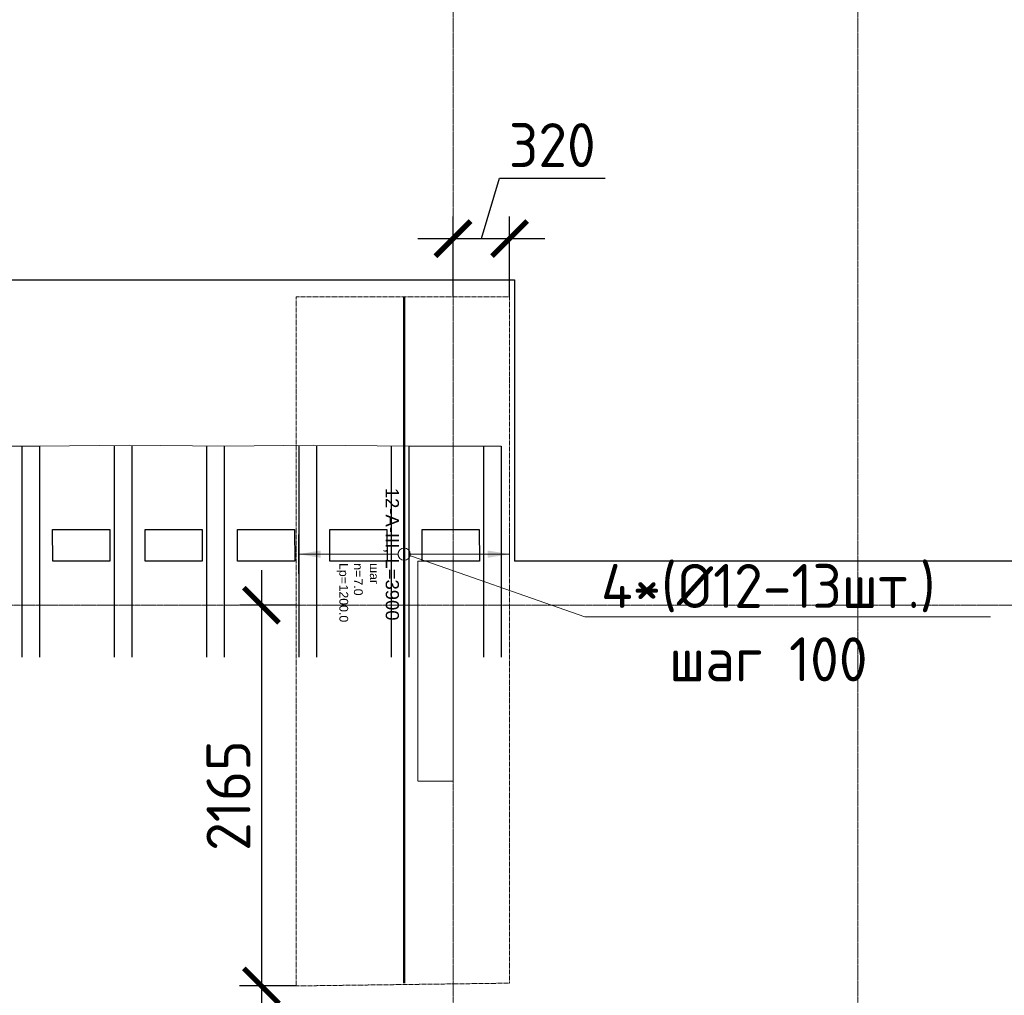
# Model space of a CAD drawing. Header units: millimetres. Extents: x -42044588 to 856694, y -806701 to 941911.
# Tile 685 of 1056: x 134313 to 139910, y -269824 to -264280. Entities that reach past the tile are written whole.
import ezdxf
from ezdxf import colors
from ezdxf.entities.mleader import LeaderData, LeaderLine
from ezdxf.enums import TextEntityAlignment as Align
from ezdxf.math import Vec2, Vec3

# ---------------------------------------------------------------- set-up
doc = ezdxf.new("R2010")
doc.units = ezdxf.units.MM
doc.set_wipeout_variables(frame=1)
for name, pattern in [('01 Штриховая _4 мм_', [6, 3.5, -2.5]), ('______5', [1100, 800, -100, 100, -100]), ('DASHED', [7, 5, -2, 0]), ('GOST2.303 4', [7, 5, -2, 0]), ('осевая', [50.8, 31.75, -6.35, 6.35, -6.35])]:
    doc.linetypes.add(name, pattern=pattern)
doc.layers.add('0 @ 100', color=7, linetype='Continuous')
for name, color, linetype, lineweight in [('907Сл Осевые', 1, 'Continuous', 0), ('RAZMER', 100, 'Continuous', 15), ('АрмСтер', 2, 'Continuous', 50), ('контур распр. стерхней', 2, 'GOST2.303 4', 20), ('Оси', 40, '______5', 18), ('Перекрытие ж_бетон', 1, 'Continuous', 30), ('подоснова', 151, 'Continuous', 5), ('РАЗМЕРЫ', 1, 'Continuous', 9)]:
    doc.layers.add(name, color=color, linetype=linetype, lineweight=lineweight)
doc.layers.add('АрмСтер_атрибуты', color=2, linetype='Continuous', lineweight=0, plot=False)
doc.layers.add('Колонна_ бетон', color=7, linetype='Continuous', lineweight=50, true_color=0xb4b496)
doc.styles.add('GOST-2.304_Type-B', font='GOST_Common.ttf')
doc.styles.get("Standard").update_dxf_attribs({"font": 'arial.ttf'})
doc.styles.add('Аннотативный', font='arial.ttf')
doc.styles.add('ГОСТ', font='GOST_Common.ttf')
doc.dimstyles.new('СПДС', dxfattribs={"dimscale": 100, "dimtxt": 2.5, "dimasz": 2, "dimexe": 1.25, "dimexo": 0, "dimtad": 1, "dimdec": 0, "dimrnd": 5, "dimtxsty": 'GOST-2.304_Type-B', "dimblk": 'ARCHTICK', "dimcen": 2.5, "dimdle": 2, "dimclrd": 1, "dimclre": 1, "dimclrt": 1, "dimadec": 0, "dimazin": 2, "dimtfac": 0.75, "dimtdec": 0, "dimtmove": 1, "dimatfit": 3, "dimfxl": 0, "dimtolj": 1, "dimarcsym": 0})

# ---------------------------------------------------------------- blocks, each defined once
blk = doc.blocks.new('оси блок 2')
at = {"layer": 'Оси', "color": 16, "linetype": 'осевая', "lineweight": 0, "ltscale": 0.25, "transparency": 33554687}
for p, q in [((-54204.7, -322543), (-54204.7, -347914.1)), ((-51904.7, -322543), (-51904.7, -347914.1)), ((-89822.3, -326301.3), (-37238.5, -326301.3))]:
    blk.add_line(p, q, dxfattribs=at)
blk = doc.blocks.new('подложка стн 1-го этажа')
at = {"layer": 'Колонна_ бетон', "color": 252, "linetype": 'DASHED', "lineweight": 0, "ltscale": 0.5, "true_color": 0x939598, "transparency": 33554687, "elevation": -560}
blk.add_lwpolyline([(39343.9, 26361.8), (39543.9, 26361.8), (39543.9, 25111.8), (39343.9, 25111.8)], close=True, dxfattribs=at)
blk = doc.blocks.new('_None')
blk = doc.blocks.new('*U4735')
at = {"layer": 'РАЗМЕРЫ'}
for p, q in [((112.5, 600), (-112.5, 600)), ((112.5, -600), (-112.5, -600))]:
    blk.add_line(p, q, dxfattribs=at)
at = {"layer": 'РАЗМЕРЫ', "ltscale": 15}
blk.add_line((0, -600), (0, 600), dxfattribs=at)
at = {"layer": 'РАЗМЕРЫ'}
for points in [[(0, 600), (20.9, 474.8), (-20.9, 474.8)], [(0, -600), (20.9, -474.8), (-20.9, -474.8)]]:
    blk.add_solid(points, dxfattribs=at)
at = {"layer": 'АрмСтер_атрибуты', "color": 215, "ltscale": 15, "style": 'Аннотативный'}
for s, p in [('шаг', (51.4, -194.2)), ('n=', (51.4, -285.1)), ('Lр=', (50.2, -367.8))]:
    blk.add_text(s, height=50, dxfattribs=at).set_placement(p)
at = {"layer": 'АрмСтер_атрибуты', "style": 'Аннотативный', "flags": 8}
blk.add_attdef('ПОЗ', (110, 29.6), '', height=75, dxfattribs=at)
at = {"layer": 'АрмСтер_атрибуты', "color": 215, "style": 'Аннотативный'}
for tag, p, flags in [('ШАГ', (190.9, -194.2), 10), ('КОЛ', (138, -285.1), 8), ('ШИРИНА', (172.9, -367.8), 8)]:
    blk.add_attdef(tag, p, '', height=50, dxfattribs=dict(at, flags=flags))
at = {"layer": 'АрмСтер_атрибуты', "flags": 9}
for tag, p in [('МАССА', (-1033.5, -610.5)), ('ОБОЗНАЧЕНИЕ', (-1033.5, -724.4))]:
    blk.add_attdef(tag, p, '', height=75, dxfattribs=at)
at = {"linetype": 'Continuous', "lineweight": 0}
blk.add_wipeout([(35, 0), (28.3, 20.6), (10.8, 33.3), (-10.8, 33.3), (-28.3, 20.6), (-35, 0), (-28.3, -20.6), (-10.8, -33.3), (10.8, -33.3), (28.3, -20.6)], dxfattribs=at)
at = {"color": 0, "linetype": 'ByBlock', "lineweight": -2, "ltscale": 100}
blk.add_line((-1462.5, 0), (2437.5, 0), dxfattribs=at)
at = {"layer": 'РАЗМЕРЫ'}
blk.add_circle((0, 0), 35, dxfattribs=at)
at = {"layer": 'АрмСтер_атрибуты', "style": 'Аннотативный', "flags": 8}
blk.add_attdef('НАИМЕНОВАНИЕ', text='', height=75, dxfattribs=at).set_placement((0, -29.3), align=Align.TOP_CENTER)
blk = doc.blocks.new('_ArchTick')
at = {"color": 0, "linetype": 'ByBlock', "const_width": 0.15}
blk.add_lwpolyline([(-0.5, -0.5), (0.5, 0.5)], dxfattribs=at)
blk = doc.blocks.new('*D5688')
at = {"layer": '907Сл Осевые', "color": 1, "lineweight": -2, "transparency": 16777216}
for p, q in [((136937.4, -265523.9), (137040.5, -265180.1)), ((137040.5, -265180.1), (137640.5, -265180.1)), ((136776.5, -265854.6), (136776.5, -265398.9)), ((137098.2, -265854.6), (137098.2, -265398.9)), ((136576.5, -265523.9), (137298.2, -265523.9))]:
    blk.add_line(p, q, dxfattribs=at)
at = {"layer": 'DEFPOINTS', "color": 0, "transparency": 16777216}
for p in [(137098.2, -265523.9), (136776.5, -265854.6), (137098.2, -265854.6)]:
    blk.add_point(p, dxfattribs=at)
at = {"layer": '907Сл Осевые', "color": 1, "lineweight": -2, "transparency": 16777216, "xscale": 200, "yscale": 200, "zscale": 200, "rotation": 180}
blk.add_blockref('_ArchTick', (136776.5, -265523.9), dxfattribs=at)
at = {"layer": '907Сл Осевые', "color": 1, "lineweight": -2, "transparency": 16777216, "xscale": 200, "yscale": 200, "zscale": 200}
blk.add_blockref('_ArchTick', (137098.2, -265523.9), dxfattribs=at)
at = {"layer": '907Сл Осевые', "color": 1, "lineweight": 0, "transparency": 16777216, "insert": (137340.5, -264992.6), "char_height": 250, "attachment_point": 5, "style": 'GOST-2.304_Type-B'}
blk.add_mtext('\\A1;320', dxfattribs=at)
blk = doc.blocks.new('*D5689')
at = {"layer": '907Сл Осевые', "color": 1, "lineweight": -2, "transparency": 16777216}
for p, q in [((135687.5, -267407.4), (135687.5, -269970.4)), ((135885, -267607.4), (135562.5, -267607.4)), ((135885, -269770.4), (135562.5, -269770.4))]:
    blk.add_line(p, q, dxfattribs=at)
at = {"layer": 'DEFPOINTS', "color": 0, "transparency": 16777216}
for p in [(135885, -267607.4), (135687.5, -269770.4), (135885, -269770.4)]:
    blk.add_point(p, dxfattribs=at)
at = {"layer": '907Сл Осевые', "color": 1, "lineweight": -2, "transparency": 16777216, "xscale": 200, "yscale": 200, "zscale": 200}
for p, rotation in [((135687.5, -267607.4), 90), ((135687.5, -269770.4), 270)]:
    blk.add_blockref('_ArchTick', p, dxfattribs=dict(at, rotation=rotation))
at = {"layer": '907Сл Осевые', "color": 1, "lineweight": 0, "transparency": 16777216, "insert": (135500, -268688.9), "char_height": 250, "attachment_point": 5, "rotation": 90, "style": 'GOST-2.304_Type-B'}
blk.add_mtext('\\A1;2165', dxfattribs=at)

msp = doc.modelspace()

# ---------------------------------------------------------------- linework, layer by layer
at = {"layer": 'RAZMER', "lineweight": 30}
for points, elevation in [([(134325.371, -266702.551), (134325.329, -267902.551)], -360), ([(134425.371, -266702.551), (134425.329, -267902.551)], -360), ([(134850.358, -266702.551), (134850.316, -267902.551)], -359.982), ([(134950.358, -266702.551), (134950.316, -267902.551)], -359.982), ([(135375.438, -266702.551), (135375.396, -267902.551)], -360.071), ([(135475.438, -266702.551), (135475.396, -267902.551)], -360.071)]:
    msp.add_lwpolyline(points, dxfattribs=dict(at, elevation=elevation))
at = {"layer": 'контур распр. стерхней', "linetype": '01 Штриховая _4 мм_'}
msp.add_lwpolyline([(135884.989, -269770.359), (135884.989, -265854.566), (137098.215, -265854.575), (137098.215, -269754.572)], close=True, dxfattribs=at)
at = {"layer": 'Перекрытие ж_бетон'}
for p, q in [((133776.51, -265757.375), (137126.51, -265757.375)), ((137126.51, -265757.375), (137126.51, -267357.375))]:
    msp.add_line(p, q, dxfattribs=at)
for points, elevation in [([(134826.577, -267357.375), (134501.577, -267357.375), (134500.807, -267177.384), (134825.807, -267177.384)], -0.071), ([(135351.471, -267357.375), (135026.471, -267357.375), (135025.701, -267177.384), (135350.701, -267177.384)], 0.036), ([(135876.55, -267357.375), (135551.55, -267357.375), (135550.781, -267177.384), (135875.781, -267177.384)], -0.053), ([(136401.444, -267357.375), (136076.444, -267357.375), (136075.674, -267177.384), (136400.674, -267177.384)], -0.053), ([(136926.431, -267357.375), (136601.431, -267357.375), (136600.661, -267177.384), (136925.661, -267177.384)], 0.089)]:
    msp.add_lwpolyline(points, close=True, dxfattribs=dict(at, elevation=elevation))
msp.add_lwpolyline([(149276.51, -284257.374), (152326.51, -284257.374), (152326.51, -267357.375), (142276.51, -267357.375), (142276.51, -267357.375), (138926.51, -267357.375), (138926.51, -267357.375), (137126.51, -267357.375)], dxfattribs=at)

# ---------------------------------------------------------------- block references
msp.add_blockref('подложка стн 1-го этажа', (97232.588, -293719.169, 560))
at = {"layer": 'РАЗМЕРЫ'}
msp.add_blockref('оси блок 2', (190981.229, 58693.948), dxfattribs=at)

# ---------------------------------------------------------------- leaders
at = {"layer": 'подоснова', "color": 4, "ltscale": 0.3}
ml = msp.add_multileader_mtext('Standard', dxfattribs=at)
ml.set_content('4*(%%C12-13шт.)\\Pшаг 100', color=4, style='GOST-2.304_Type-B')
ml.set_leader_properties(color=256, linetype='ByLayer', lineweight=15)
ml.set_arrow_properties(name='NONE')
ml.build(insert=Vec2(0, 0))
ml.multileader.update_dxf_attribs({"text_left_attachment_type": 6, "text_right_attachment_type": 6, "dogleg_length": 0.1, "arrow_head_size": 18})
ctx = ml.context
ctx.base_point, ctx.char_height, ctx.arrow_head_size, ctx.landing_gap_size, ctx.plane_origin = Vec3(137525.403, -267672.698, 180), 250, 18, 20, Vec3(128243.706, -262941.15, 180)
ctx.left_attachment, ctx.right_attachment, ctx.text_align_type = 6, 6, 1
notes = []
notes.append((ctx, [(0, (1, 1, 0), (137525.303, -267672.698, 180), (1, 0), 0.1, [(0, [(136508.215, -267317.075, 180)], 0, [])])]))
ctx.mtext.insert, ctx.mtext.alignment, ctx.mtext.flow_direction = Vec3(138568.509, -267372.698, 180), 2, 5
for ctx, leaders in notes:
    for number, flags, end, landing, length, lines in leaders:
        leader = LeaderData()
        leader.index, (leader.has_last_leader_line, leader.has_dogleg_vector, leader.attachment_direction) = number, flags
        leader.last_leader_point, leader.dogleg_vector, leader.dogleg_length = Vec3(end), Vec3(landing), length
        for number, points, colour, breaks in lines:
            line = LeaderLine()
            line.index, line.vertices, line.color, line.breaks = number, Vec3.list(points), colors.encode_raw_color(colour), breaks
            leader.lines.append(line)
        ctx.leaders.append(leader)

# ---------------------------------------------------------------- next in the draw order: block references
at = {"layer": 'АрмСтер', "ltscale": 15}
ref = msp.add_blockref('*U4735', (136498.215, -267317.075), dxfattribs=dict(at, rotation=270))
ref.add_attrib('НАИМЕНОВАНИЕ', '12-A-III, L=3900', dxfattribs={"layer": 'АрмСтер_атрибуты', "height": 75, "rotation": 270, "style": 'Аннотативный', "flags": 8}).set_placement((136468.877, -267317.075), align=Align.TOP_CENTER)
ref.add_attrib('КОЛ', '7.0', (136213.09, -267455.124), dxfattribs={"layer": 'АрмСтер_атрибуты', "color": 215, "height": 50, "rotation": 270, "style": 'Аннотативный', "flags": 8})
ref.add_attrib('ШИРИНА', '1200.0', (136130.416, -267489.96), dxfattribs={"layer": 'АрмСтер_атрибуты', "color": 215, "height": 50, "rotation": 270, "style": 'Аннотативный', "flags": 8})

# ---------------------------------------------------------------- next in the draw order: linework, layer by layer
at = {"layer": 'RAZMER', "lineweight": 30}
for points, elevation in [([(135900.331, -266702.551), (135900.289, -267902.551)], -359.947), ([(136000.331, -266702.551), (136000.289, -267902.551)], -359.947), ([(136425.318, -266702.551), (136425.276, -267902.551)], -359.929), ([(136525.318, -266702.551), (136525.276, -267902.551)], -359.929), ([(136950.304, -266702.551), (136950.263, -267902.551)], -360), ([(137050.304, -266702.551), (137050.263, -267902.551)], -360)]:
    msp.add_lwpolyline(points, dxfattribs=dict(at, elevation=elevation))

# ---------------------------------------------------------------- next in the draw order: texts
at = {"layer": '0 @ 100', "char_height": 300, "width": 18500, "attachment_point": 1, "style": 'ГОСТ'}
for s, insert in [('\\pi-900,l900,t900;{\\C7;1.^IАрмирование монолитной плиты  состоит из основного армирования ∅10 А500С с шагом  200х200мм  в нижней зоне, основного армирования ∅10 А500С с шагом  200х200мм  в  верхней зоне и дополнительного армирования, указанного на схемах армирования.\\P2.^IАрмирование плиты предусмотрено отдельными  стержнями заводской длины по осям Х и Y. При недостатке заводской длины стержней для армирования плиты, стыки стержней осуществлять внахлестку без  сварки. Стыки арматуры внахлестку должны располагаться вразбежку (через шаг). См. деталь стыковки арматуры.\\P3.^IВерхнюю и нижнюю арматуру вязать вязальной проволокой через пересечение.  Стержни основной и дополнительной арматуры укладывать в соответствии с сечениями .\\P4.^IПо периметру плиты и у отверстий  у концов основной арматуры устанавливать П-образные элементы Ск1.\\P5.^IПозиции со знаком "*" укладываются с шагом 100 мм\\P6.^IДля фиксации в проектном положении стержней верхней сетки устанавливать фиксаторы Ф1 с шагом 600х600мм.\\P7.^IДиаметр оправки стержня при d<20мм - 5d, при d≥20мм - 8d\\P8.^IКаркасы поперечного армирования устанавливаются до начала устройство верхней сетки армирования.\\P9.^IОбрамления отверстий см. лист 8. В местах расположения отверстий осуществить прерывания основной и дополнительной сеток арматуры. Отверстия обрамляются двумя стержнями арматуры, расход стали на обрамление учтен на листе 25.\\P10.^IПроемы размерами до 300х300 допускается выполнять по месту методом алмазного бурения.\\P11.^IСечения 3-3;4-4;5-5 см. лист 8.}', (-39552.237, -237043.75)), ('\\pi-900,l900,t900;{\\C7;1.^IАрмирование монолитной плиты  состоит из основного армирования ∅10 А500С с шагом  200х200мм  в нижней зоне, основного армирования ∅10 А500С с шагом  200х200мм  в  верхней зоне и дополнительного армирования, указанного на схемах армирования.\\P2.^IАрмирование плиты предусмотрено отдельными  стержнями заводской длины по осям Х и Y. При недостатке заводской длины стержней для армирования плиты, стыки стержней осуществлять внахлестку без  сварки. Стыки арматуры внахлестку должны располагаться вразбежку (через шаг). См. деталь стыковки арматуры.\\P3.^IВерхнюю и нижнюю арматуру вязать вязальной проволокой через пересечение.  Стержни основной и дополнительной арматуры укладывать в соответствии с сечениями .\\P4.^IПо периметру плиты и у отверстий  у концов основной арматуры устанавливать П-образные элементы Ск1.\\P5.^IПозиции со знаком "*" укладываются с шагом 100 мм\\P6.^IДля фиксации в проектном положении стержней верхней сетки устанавливать фиксаторы Ф1 с шагом 600х600мм.\\P7.^IДиаметр оправки стержня при d<20мм - 5d, при d≥20мм - 8d\\P8.^IКаркасы поперечного армирования устанавливаются до начала устройство верхней сетки армирования.\\P9.^IОбрамления отверстий см. лист 8. В местах расположения отверстий осуществить прерывания основной и дополнительной сеток арматуры. Отверстия обрамляются двумя стержнями арматуры, расход стали на обрамление учтен на листе 25.\\P10.^IПроемы размерами до 300х300 допускается выполнять по месту методом алмазного бурения.}', (67549.049, -238408.446))]:
    msp.add_mtext(s, dxfattribs=dict(at, insert=insert))

# ---------------------------------------------------------------- next in the draw order: dimensions: what is measured, and where the dimension line sits
at = {"layer": '907Сл Осевые', "lineweight": 0}
dim = msp.add_linear_dim(base=(137098.215, -265523.855), p1=(136776.51, -265854.572), p2=(137098.215, -265854.575), dimstyle='СПДС', dxfattribs=at)
dim.commit()
dim.dimension.update_dxf_attribs({"geometry": '*D5688', "text_midpoint": (137102.988, -264992.605)})
dim = msp.add_linear_dim(base=(135687.48, -269770.359), p1=(135884.989, -267607.374), p2=(135884.989, -269770.359), angle=90, dimstyle='СПДС', dxfattribs=at)
dim.commit()
dim.dimension.update_dxf_attribs({"geometry": '*D5689', "text_midpoint": (135499.98, -268688.867)})

# ---------------------------------------------------------------- next in the draw order: leaders
at = {"layer": 'подоснова', "color": 2, "ltscale": 0.3}
ml = msp.add_multileader_mtext('Standard', dxfattribs=at)
ml.set_content('11 (%%C16)\\Pшаг 100', color=2, style='GOST-2.304_Type-B')
ml.set_leader_properties(color=256, linetype='ByLayer', lineweight=15)
ml.set_arrow_properties(name='NONE')
ml.build(insert=Vec2(0, 0))
ml.multileader.update_dxf_attribs({"text_left_attachment_type": 6, "text_right_attachment_type": 6, "dogleg_length": 0.1, "arrow_head_size": 18})
ctx = ml.context
ctx.base_point, ctx.char_height, ctx.arrow_head_size, ctx.landing_gap_size, ctx.plane_origin = Vec3(132411.615, -264795.514, 359.911), 250, 18, 20, Vec3(134070.698, -265995.344, 359.911)
ctx.left_attachment, ctx.right_attachment, ctx.text_align_type = 6, 6, 1
notes = []
notes.append((ctx, [(1, (1, 1, 0), (133562.321, -264795.514, 359.911), (-1, 0), 0.1, [(6, [(137050.304, -266702.551, 359.911), (136525.318, -266702.551, 359.911), (135986.047, -266696.948, 359.911), (135475.438, -266702.551, 359.911), (134935.98, -266696.948, 359.911), (134425.371, -266702.551, 359.911), (133908.119, -266702.551, 359.911)], 0, [])])]))
ctx.mtext.insert, ctx.mtext.alignment, ctx.mtext.flow_direction = Vec3(132986.918, -264495.514, 359.911), 2, 5
for ctx, leaders in notes:
    for number, flags, end, landing, length, lines in leaders:
        leader = LeaderData()
        leader.index, (leader.has_last_leader_line, leader.has_dogleg_vector, leader.attachment_direction) = number, flags
        leader.last_leader_point, leader.dogleg_vector, leader.dogleg_length = Vec3(end), Vec3(landing), length
        for number, points, colour, breaks in lines:
            line = LeaderLine()
            line.index, line.vertices, line.color, line.breaks = number, Vec3.list(points), colors.encode_raw_color(colour), breaks
            leader.lines.append(line)
        ctx.leaders.append(leader)

doc.saveas('drawing.dxf')
